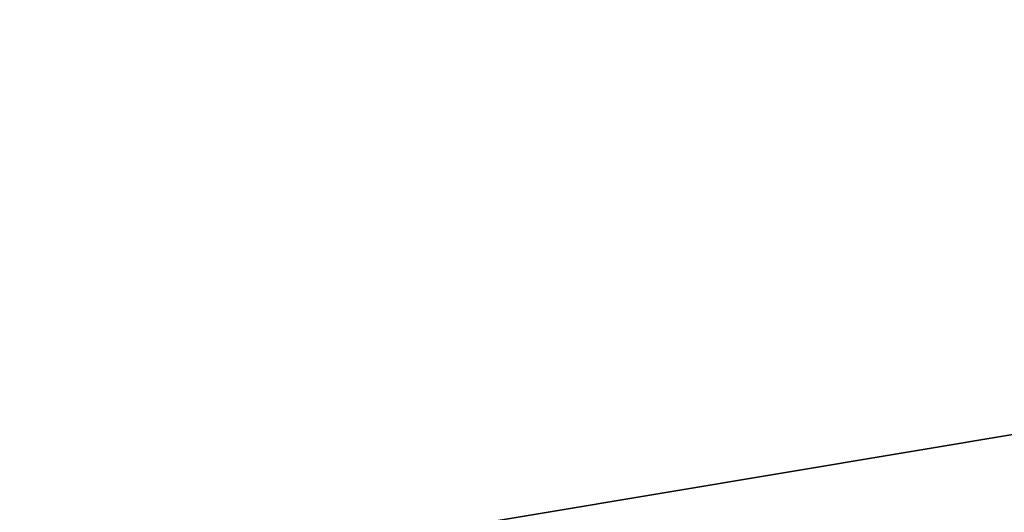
# Model space of a CAD drawing. Extents: x 0 to 80, y 0 to 80.
# Tile 507 of 656: x 9.525803 to 9.527746, y 35.420339 to 35.42131. Entities that reach past the tile are written whole.
import ezdxf

# ---------------------------------------------------------------- set-up
doc = ezdxf.new("R2010")
doc.units = 0
doc.header["$LTSCALE"] = 25.4
doc.layers.get('0').update_dxf_attribs({"color": 13, "linetype": 'CONTINUOUS'})

# ---------------------------------------------------------------- blocks, each defined once
blk = doc.blocks.new('ORBIT-I-KINKIET-20-7806-78')
at = {"color": 7}
blk.add_line((25.9350891, 35.7683601, 344.9284973), (25.2029629, 35.64608, 344.5432434), dxfattribs=at)
blk.add_line((25.9350891, 35.7683601, 344.9284973), (25.2029629, 35.64608, 344.5432434), dxfattribs=at)
mesh = blk.add_polyface(dxfattribs=at)
corners = [(25.9350891, 35.7683601, 344.9284973), (25.2029629, 35.64608, 344.5432434), (25.9350891, 35.64608, 344.9284973)]
mesh.append_faces([[corners[k] for k in face] for face in [(0, 1, 2)]], dxfattribs={"color": 7})
mesh = blk.add_polyface(dxfattribs=at)
corners = [(25.9350891, 35.7683601, 344.9284973), (25.2029629, 35.7683601, 344.5432434), (25.2029629, 35.64608, 344.5432434)]
mesh.append_faces([[corners[k] for k in face] for face in [(0, 1, 2)]], dxfattribs={"color": 7})
mesh = blk.add_polyface(dxfattribs=at)
corners = [(26.4027424, 35.64608, 302.3838806), (25.6784382, 35.7683601, 302.7523499), (26.4027424, 35.7683601, 302.3838806)]
mesh.append_faces([[corners[k] for k in face] for face in [(0, 1, 2)]], dxfattribs={"color": 7})
mesh = blk.add_polyface(dxfattribs=at)
corners = [(26.4027424, 35.64608, 302.3838806), (25.6784382, 35.64608, 302.7523499), (25.6784382, 35.7683601, 302.7523499)]
mesh.append_faces([[corners[k] for k in face] for face in [(0, 1, 2)]], dxfattribs={"color": 7})

msp = doc.modelspace()

# ---------------------------------------------------------------- block references
at = {"color": 0}
msp.add_blockref('ORBIT-I-KINKIET-20-7806-78', (-16.3966141, -0.3460782, -57.5), dxfattribs=at)

doc.saveas('drawing.dxf')
